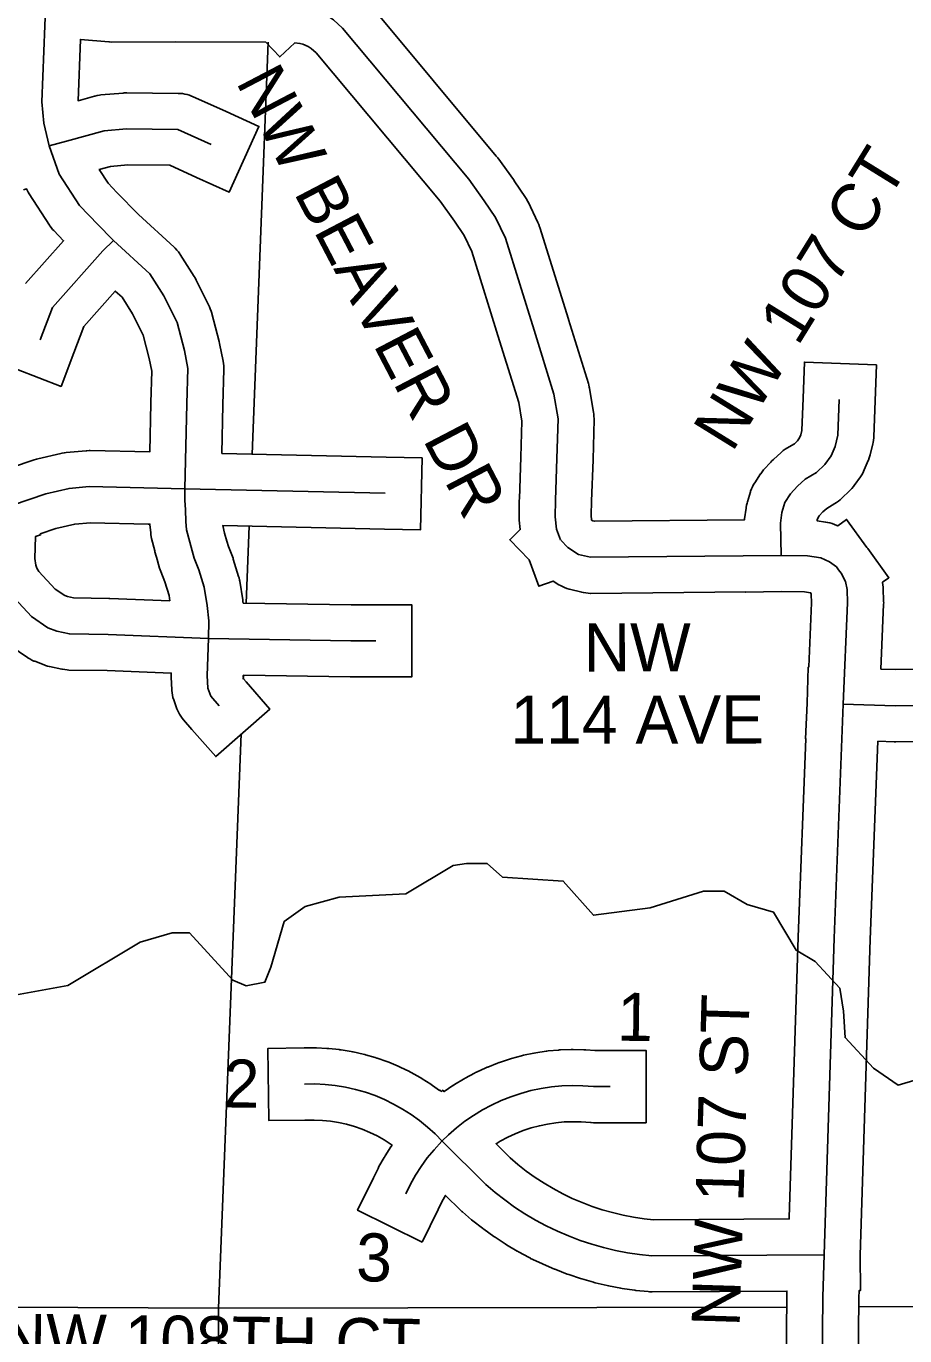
# Model space of a CAD drawing. Extents: x -1403959 to 81668, y -1400582 to 11018.
# Drawn here: x 6398.9 to 6469.6, y 9402.8 to 9508.2 of the extents above; entities that cross this region are included whole.
import ezdxf

# ---------------------------------------------------------------- set-up
doc = ezdxf.new("R2010")
doc.units = 0
for name, color, linetype in [('tdCiCoBndryTxt', 7, 'Continuous'), ('tdCiRROwnerTxt', 7, 'Continuous'), ('tdCiSectLine', 7, 'Continuous'), ('tdCoCityStreetMajor', 7, 'Continuous'), ('tdCoSectNmbr', 7, 'Continuous'), ('tdCoSurfBitum', 7, 'Continuous')]:
    doc.layers.add(name, color=color, linetype=linetype)

msp = doc.modelspace()

# ---------------------------------------------------------------- linework, layer by layer
at = {"layer": 'tdCiCoBndryTxt'}
for points in [[(6441.88, 9466.82), (6441.56, 9467.69), (6441.46, 9468.69), (6441.48, 9470.01), (6441.61, 9473.37), (6441.7, 9476.58), (6441.36, 9478.55), (6439.76, 9483.71), (6437.47, 9491.1), (6436.67, 9492.76), (6435.76, 9494.12), (6434.5, 9495.86), (6424.33, 9508.02), (6423.62, 9508.68), (6422.96, 9509.1), (6422.04, 9509.52), (6421.39, 9509.64), (6420.54, 9509.76), (6419.42, 9509.79)], [(6384.66, 9472.01), (6386.65, 9471.99), (6388.8, 9472.01), (6390.08, 9472.23), (6391.65, 9472.63), (6393.32, 9472.23), (6394.13, 9471.9), (6395.08, 9471.2), (6395.65, 9470.58), (6396.25, 9469.68), (6396.41, 9469.15), (6400.46, 9470.53)], [(6400.46, 9470.53), (6402.33, 9470.97), (6403.95, 9471.11), (6411.66, 9470.94)], [(6413.56, 9458.89), (6413.59, 9460.3), (6413.45, 9461.53), (6413.21, 9463.02), (6412.78, 9464.41), (6412.4, 9465.35), (6412.23, 9465.94), (6412.04, 9466.63), (6411.79, 9467.64), (6411.73, 9468.31), (6411.69, 9469.24), (6411.65, 9470.02), (6411.66, 9470.94)], [(6411.66, 9470.94), (6427.78, 9470.58)], [(6396.41, 9469.15), (6396.58, 9468.58), (6396.73, 9467.39), (6396.66, 9465.15), (6396.82, 9464.07), (6397.11, 9463.29), (6397.59, 9462.52), (6399.3, 9460.66), (6400.62, 9459.75), (6401.35, 9459.47), (6402.36, 9459.25), (6405.48, 9459.21), (6413.56, 9458.89), (6425.02, 9458.71), (6427.02, 9458.71)], [(6441.91, 9466.79), (6442.48, 9466.2), (6443.33, 9465.66), (6444.31, 9465.42), (6459.65, 9465.57)], [(6459.65, 9465.57), (6459.65, 9465.57), (6461.78, 9465.53), (6462.84, 9465.38), (6463.56, 9465.07), (6464.11, 9464.65), (6464.28, 9464.42)], [(6462.7, 9355.97), (6462.76, 9370.95), (6462.83, 9386.18), (6463.01, 9405.89), (6463.92, 9434.76), (6464.66, 9453.59), (6465.01, 9461.76), (6464.97, 9462.84), (6464.83, 9463.48), (6464.48, 9464.15), (6464.28, 9464.42)], [(6414.4, 9453.48), (6413.73, 9454.24), (6413.5, 9454.89), (6413.45, 9455.91), (6413.56, 9458.89)], [(6464.66, 9453.59), (6468.83, 9453.48), (6477.61, 9453.62), (6486.02, 9453.71), (6487.09, 9453.44), (6487.3, 9453.29)], [(6421.28, 9423.02), (6422.11, 9423.04), (6422.94, 9423), (6423.76, 9422.91), (6424.57, 9422.78), (6425.38, 9422.6), (6426.18, 9422.37), (6426.96, 9422.1), (6427.72, 9421.78), (6428.46, 9421.42), (6429.18, 9421.02), (6429.88, 9420.57), (6430.55, 9420.09), (6431.19, 9419.57), (6431.8, 9419.01), (6432.38, 9418.41), (6435.87, 9414.95), (6436.62, 9414.31), (6437.4, 9413.7), (6438.2, 9413.13), (6439.03, 9412.59), (6439.88, 9412.08), (6440.75, 9411.62), (6441.64, 9411.19), (6442.55, 9410.8), (6443.47, 9410.45), (6444.41, 9410.14), (6445.36, 9409.87), (6446.32, 9409.64), (6447.29, 9409.45), (6448.26, 9409.31), (6449.25, 9409.2)], [(6432.35, 9418.44), (6432.88, 9418.95), (6433.51, 9419.51), (6434.18, 9420.03), (6434.88, 9420.51), (6435.6, 9420.95), (6436.34, 9421.34), (6437.11, 9421.7), (6437.89, 9422.01), (6438.69, 9422.28), (6439.51, 9422.5), (6440.34, 9422.67), (6441.17, 9422.8), (6442.01, 9422.88), (6442.86, 9422.91), (6443.7, 9422.89), (6444.54, 9422.83), (6445.89, 9422.83)], [(6429.43, 9414.2), (6429.81, 9414.96), (6430.22, 9415.69), (6430.68, 9416.4), (6431.17, 9417.09), (6431.71, 9417.74), (6432.35, 9418.44)], [(6449.25, 9409.2), (6463.12, 9409.29)]]:
    msp.add_lwpolyline(points, dxfattribs=at)
at = {"layer": 'tdCiRROwnerTxt'}
for points in [[(6405.79, 9491.03), (6404.68, 9492.17), (6403.18, 9493.73), (6401.54, 9496.26), (6400.73, 9498.55), (6400.29, 9500.37), (6400.14, 9502.07), (6400.45, 9510.23)], [(6400.73, 9498.55), (6402.13, 9498.91), (6405.15, 9499.74), (6406.95, 9499.9), (6411.08, 9499.86), (6413.77, 9498.65)], [(6400, 9482.93), (6401, 9485.52), (6405.05, 9490.1), (6405.9, 9490.93)], [(6411.66, 9470.94), (6411.81, 9477.78), (6411.89, 9480.63), (6411.61, 9482.06), (6411.02, 9484.31), (6409.97, 9486.46), (6408.83, 9488.24), (6405.9, 9490.93), (6405.79, 9491.03)], [(6459.65, 9465.57), (6459.6, 9468.17), (6459.71, 9469.04), (6459.95, 9469.82), (6460.42, 9470.53), (6460.97, 9471.14), (6461.6, 9471.7), (6462.5, 9472.24), (6463.17, 9472.89), (6463.68, 9473.6), (6464.01, 9474.35), (6464.22, 9475.24), (6464.33, 9478.12)]]:
    msp.add_lwpolyline(points, dxfattribs=at)
at = {"layer": 'tdCiSectLine'}
for points in [[(6426.56, 9509.88), (6436.72, 9497.72), (6436.8, 9497.63), (6436.85, 9497.56), (6438.11, 9495.83), (6438.17, 9495.74), (6438.17, 9495.73), (6439.08, 9494.37), (6439.18, 9494.21), (6439.27, 9494.04), (6439.28, 9494.02), (6440.08, 9492.36), (6440.15, 9492.21), (6440.21, 9492.03), (6440.24, 9491.96), (6442.54, 9484.58), (6442.54, 9484.57), (6444.14, 9479.41), (6444.17, 9479.3), (6444.21, 9479.12), (6444.23, 9479.03), (6444.56, 9477.07), (6444.57, 9476.96), (6444.59, 9476.77), (6444.6, 9476.58), (6444.6, 9476.5), (6444.51, 9473.29), (6444.51, 9473.26), (6444.38, 9469.93), (6444.37, 9468.81), (6444.4, 9468.42), (6444.49, 9468.37), (6444.65, 9468.33), (6456.71, 9468.45), (6456.72, 9468.52), (6456.83, 9469.39), (6456.83, 9469.42), (6456.86, 9469.61), (6456.91, 9469.79), (6456.94, 9469.9), (6457.18, 9470.68), (6457.2, 9470.75), (6457.27, 9470.93), (6457.35, 9471.1), (6457.44, 9471.27), (6457.53, 9471.42), (6458, 9472.13), (6458.01, 9472.14), (6458.12, 9472.3), (6458.24, 9472.45), (6458.27, 9472.48), (6458.82, 9473.09), (6458.92, 9473.19), (6459.04, 9473.3), (6459.67, 9473.87), (6459.69, 9473.89), (6459.83, 9474.01), (6459.99, 9474.12), (6460.11, 9474.2), (6460.73, 9474.56), (6460.97, 9474.79), (6461.14, 9475.03), (6461.24, 9475.27), (6461.33, 9475.64), (6461.43, 9478.23), (6461.53, 9481.13), (6467.33, 9480.91), (6467.23, 9478.01), (6467.12, 9475.13), (6467.12, 9475.05), (6467.1, 9474.86), (6467.07, 9474.67), (6467.04, 9474.56), (6466.83, 9473.67), (6466.81, 9473.6), (6466.75, 9473.42), (6466.69, 9473.24), (6466.67, 9473.21), (6466.35, 9472.46), (6466.29, 9472.32), (6466.2, 9472.15), (6466.1, 9471.99), (6466.04, 9471.91), (6465.53, 9471.2), (6465.47, 9471.12), (6465.35, 9470.97), (6465.22, 9470.83), (6465.18, 9470.79), (6464.51, 9470.15), (6464.41, 9470.06), (6464.27, 9469.94), (6464.11, 9469.83), (6463.99, 9469.75), (6463.33, 9469.36), (6463.02, 9469.08), (6462.72, 9468.75), (6462.6, 9468.57), (6462.56, 9468.43), (6462.55, 9468.36), (6463.24, 9468.26), (6463.4, 9468.23), (6463.59, 9468.19), (6463.77, 9468.13), (6463.95, 9468.07), (6464, 9468.04), (6464.21, 9467.95), (6464.92, 9468.47), (6466.56, 9466.22), (6466.63, 9466.13), (6468.34, 9463.78), (6467.82, 9463.41), (6467.82, 9463.4), (6467.85, 9463.21), (6467.87, 9463.03), (6467.87, 9462.94), (6467.91, 9461.87), (6467.92, 9461.76), (6467.91, 9461.64), (6467.69, 9456.42), (6468.85, 9456.39), (6477.56, 9456.52)], [(6430.76, 9410.31), (6425.55, 9412.87), (6426.83, 9415.48), (6427.2, 9416.24), (6427.2, 9416.24), (6427.28, 9416.38), (6427.69, 9417.12), (6427.71, 9417.14), (6427.78, 9417.26), (6428.23, 9417.97), (6428.26, 9418.01), (6428.33, 9418.1), (6428.33, 9418.11), (6428.25, 9418.17), (6427.69, 9418.53), (6427.12, 9418.85), (6426.53, 9419.14), (6425.92, 9419.39), (6425.3, 9419.61), (6424.67, 9419.79), (6424.02, 9419.93), (6423.38, 9420.03), (6422.72, 9420.1), (6422.06, 9420.13), (6421.32, 9420.12), (6418.42, 9420.09), (6418.34, 9425.89), (6421.25, 9425.93), (6422.07, 9425.94), (6422.11, 9425.94), (6422.24, 9425.93), (6423.07, 9425.9), (6423.13, 9425.89), (6423.24, 9425.88), (6424.06, 9425.8), (6424.14, 9425.79), (6424.23, 9425.78), (6425.04, 9425.64), (6425.14, 9425.63), (6425.21, 9425.61), (6426.01, 9425.43), (6426.13, 9425.4), (6426.18, 9425.39), (6426.97, 9425.16), (6427.11, 9425.12), (6427.13, 9425.11), (6427.91, 9424.84), (6428.07, 9424.78), (6428.07, 9424.78), (6428.83, 9424.46), (6428.99, 9424.39), (6429.73, 9424.03), (6429.75, 9424.02), (6429.88, 9423.95), (6430.6, 9423.55), (6430.64, 9423.53), (6430.75, 9423.46), (6431.44, 9423.02), (6431.49, 9422.99), (6431.58, 9422.92), (6432.16, 9422.51), (6432.19, 9422.54), (6432.3, 9422.44), (6432.41, 9422.54), (6432.53, 9422.41), (6432.53, 9422.42), (6433.23, 9422.9), (6433.26, 9422.92), (6433.37, 9422.98), (6434.09, 9423.42), (6434.15, 9423.46), (6434.23, 9423.51), (6434.98, 9423.9), (6435.06, 9423.95), (6435.12, 9423.98), (6435.89, 9424.33), (6436, 9424.38), (6436.04, 9424.4), (6436.82, 9424.71), (6436.96, 9424.76), (6436.98, 9424.76), (6437.78, 9425.03), (6437.94, 9425.08), (6438.75, 9425.3), (6438.76, 9425.3), (6438.91, 9425.34), (6439.74, 9425.51), (6439.77, 9425.52), (6439.9, 9425.54), (6440.74, 9425.67), (6440.79, 9425.67), (6440.9, 9425.69), (6441.74, 9425.76), (6441.82, 9425.77), (6441.9, 9425.77), (6442.75, 9425.81), (6442.86, 9425.81), (6442.91, 9425.81), (6443.76, 9425.79), (6443.89, 9425.79), (6443.92, 9425.78), (6444.65, 9425.73), (6445.89, 9425.73), (6448.79, 9425.73), (6448.79, 9419.92), (6445.89, 9419.92), (6444.54, 9419.92), (6444.35, 9419.93), (6444.32, 9419.93), (6443.56, 9419.99), (6442.88, 9420), (6442.2, 9419.98), (6441.52, 9419.91), (6440.85, 9419.81), (6440.19, 9419.67), (6439.53, 9419.5), (6438.89, 9419.28), (6438.25, 9419.03), (6437.64, 9418.75), (6437.04, 9418.43), (6436.7, 9418.22), (6437.84, 9417.09), (6438.46, 9416.56), (6439.14, 9416.03), (6439.84, 9415.52), (6440.57, 9415.05), (6441.31, 9414.61), (6442.07, 9414.2), (6442.84, 9413.83), (6443.64, 9413.49), (6444.44, 9413.18), (6445.26, 9412.91), (6446.09, 9412.68), (6446.93, 9412.48), (6447.78, 9412.31), (6448.63, 9412.19), (6449.39, 9412.11), (6460.31, 9412.18), (6460.31, 9412.28), (6461.02, 9434.85), (6461.02, 9434.87), (6461.65, 9450.82), (6461.63, 9450.82), (6461.76, 9453.69), (6461.83, 9456.57), (6461.87, 9456.57), (6461.87, 9456.61), (6461.88, 9456.61), (6462.11, 9461.77), (6462.08, 9462.45), (6462.08, 9462.47), (6462.03, 9462.57), (6461.55, 9462.63), (6459.66, 9462.67), (6456.81, 9462.61), (6456.81, 9462.64), (6444.34, 9462.52), (6444.31, 9462.52), (6444.12, 9462.53), (6443.93, 9462.55), (6443.74, 9462.58), (6443.61, 9462.61), (6442.63, 9462.85), (6442.58, 9462.86), (6442.4, 9462.92), (6442.22, 9462.98), (6442.05, 9463.06), (6441.88, 9463.15), (6441.77, 9463.22), (6441.3, 9463.51), (6440.16, 9463.09), (6439.37, 9465.23), (6437.81, 9466.83), (6438.65, 9467.65), (6438.57, 9468.42), (6438.57, 9468.5), (6438.56, 9468.69), (6438.56, 9468.72), (6438.57, 9470.03), (6438.58, 9470.12), (6438.71, 9473.47), (6438.79, 9476.38), (6438.54, 9477.88), (6436.99, 9482.85), (6434.76, 9490.03), (6434.14, 9491.32), (6433.37, 9492.47), (6432.21, 9494.08), (6422.23, 9506.01), (6421.83, 9506.37), (6421.57, 9506.54), (6421.15, 9506.73), (6420.91, 9506.78), (6420.51, 9506.83), (6419.29, 9505.69), (6418.16, 9506.89), (6410.89, 9506.92), (6405.78, 9506.89), (6405.77, 9506.89), (6405.58, 9506.9), (6405.52, 9506.9), (6403.24, 9507.1), (6403.05, 9502.17), (6404.38, 9502.54), (6404.4, 9502.54), (6404.58, 9502.59), (6404.77, 9502.62), (6404.89, 9502.63), (6406.69, 9502.79), (6406.76, 9502.8), (6406.95, 9502.8), (6406.98, 9502.8), (6411.11, 9502.76), (6411.27, 9502.76), (6411.46, 9502.74), (6411.65, 9502.71), (6411.83, 9502.67), (6412.01, 9502.61), (6412.19, 9502.54), (6412.27, 9502.51), (6414.97, 9501.29), (6417.61, 9500.1), (6415.23, 9494.81), (6412.58, 9496), (6410.44, 9496.97), (6407.07, 9497), (6405.67, 9496.87), (6404.76, 9496.63), (6405.47, 9495.54), (6406.18, 9494.79), (6407.92, 9493.02), (6410.79, 9490.38), (6410.88, 9490.29), (6411.01, 9490.15), (6411.13, 9490), (6411.25, 9489.85), (6411.28, 9489.8), (6412.41, 9488.01), (6412.48, 9487.91), (6412.57, 9487.74), (6412.57, 9487.73), (6413.63, 9485.59), (6413.7, 9485.42), (6413.77, 9485.24), (6413.82, 9485.06), (6413.83, 9485.04), (6414.41, 9482.79), (6414.45, 9482.63), (6414.74, 9481.2), (6414.74, 9481.2), (6414.77, 9481.01), (6414.79, 9480.82), (6414.8, 9480.63), (6414.8, 9480.54), (6414.71, 9477.7), (6414.63, 9473.78), (6414.63, 9473.78), (6414.63, 9473.78), (6427.85, 9473.49), (6430.75, 9473.42), (6430.62, 9467.62), (6427.72, 9467.68), (6414.7, 9467.97), (6414.85, 9467.37), (6415.03, 9466.73), (6415.15, 9466.3), (6415.48, 9465.48), (6415.53, 9465.34), (6415.55, 9465.27), (6415.98, 9463.88), (6416.01, 9463.77), (6416.06, 9463.59), (6416.07, 9463.49), (6416.32, 9462), (6416.33, 9461.91), (6416.33, 9461.86), (6416.35, 9461.74), (6425.04, 9461.61), (6427.02, 9461.61), (6429.92, 9461.61), (6429.92, 9455.8), (6427.02, 9455.8), (6425.02, 9455.8), (6424.97, 9455.8), (6416.4, 9455.94), (6416.4, 9455.92), (6416.35, 9455.92), (6416.37, 9455.64), (6416.59, 9455.39), (6418.5, 9453.21), (6414.13, 9449.39), (6412.22, 9451.57), (6411.55, 9452.33), (6411.43, 9452.48), (6411.32, 9452.63), (6411.22, 9452.79), (6411.13, 9452.96), (6411.05, 9453.13), (6411.01, 9453.24), (6410.78, 9453.88), (6410.75, 9453.96), (6410.69, 9454.14), (6410.65, 9454.32), (6410.62, 9454.51), (6410.6, 9454.7), (6410.6, 9454.75), (6410.55, 9455.78), (6410.55, 9455.91), (6410.55, 9456.02), (6410.55, 9456.1), (6405.4, 9456.31), (6402.31, 9456.35), (6402.17, 9456.36), (6401.98, 9456.38), (6401.79, 9456.41), (6401.75, 9456.42), (6400.75, 9456.63), (6400.6, 9456.67), (6400.42, 9456.72), (6400.31, 9456.76), (6399.57, 9457.05), (6399.5, 9457.07), (6399.33, 9457.15), (6399.16, 9457.24), (6399, 9457.34), (6398.97, 9457.37), (6397.65, 9458.27)], [(6398.82, 9487.45), (6401.88, 9490.9), (6401.09, 9491.72), (6401, 9491.81), (6400.88, 9491.96), (6400.77, 9492.11), (6400.75, 9492.15), (6399.11, 9494.68), (6399.03, 9494.81), (6398.94, 9494.97), (6398.9, 9495.07), (6398.66, 9495.01)], [(6397.7, 9472.65), (6399.52, 9473.27), (6399.53, 9473.28), (6399.71, 9473.33), (6399.8, 9473.35), (6401.67, 9473.79), (6401.77, 9473.81), (6401.95, 9473.84), (6402.08, 9473.86), (6403.7, 9474), (6403.77, 9474), (6403.95, 9474.01), (6404.02, 9474.01), (6408.82, 9473.91), (6408.91, 9477.84), (6408.91, 9477.87), (6408.98, 9480.39), (6408.78, 9481.41), (6408.29, 9483.29), (6407.43, 9485.03), (6406.59, 9486.36), (6406.05, 9486.85), (6403.52, 9484), (6402.71, 9481.89), (6401.68, 9479.18), (6396.26, 9481.26)], [(6410.45, 9461.91), (6410.38, 9462.36), (6410.04, 9463.44), (6409.71, 9464.27), (6409.66, 9464.42), (6409.62, 9464.54), (6409.45, 9465.13), (6409.44, 9465.16), (6409.24, 9465.86), (6409.24, 9465.88), (6409.23, 9465.93), (6408.97, 9466.93), (6408.94, 9467.07), (6408.91, 9467.26), (6408.9, 9467.4), (6408.84, 9468.06), (6408.84, 9468.1), (6408.7, 9468.1), (6408.7, 9468.1), (6404.05, 9468.2), (6402.79, 9468.09), (6401.26, 9467.74), (6400, 9467.31), (6400.03, 9467.22), (6399.62, 9467.09), (6399.56, 9465.32), (6399.65, 9464.8), (6399.73, 9464.56), (6399.9, 9464.29), (6401.22, 9462.87), (6401.98, 9462.34), (6402.19, 9462.26), (6402.69, 9462.15), (6405.53, 9462.11), (6405.6, 9462.11), (6410.45, 9461.91)], [(6477.64, 9450.72), (6468.88, 9450.58), (6468.83, 9450.58), (6468.76, 9450.58), (6467.45, 9450.62), (6466.82, 9434.66), (6466.02, 9409.25), (6466.04, 9406.41), (6465.93, 9406.41), (6465.91, 9405.83), (6465.73, 9386.16)], [(6459.93, 9386.21), (6460.11, 9405.92), (6460.11, 9405.98), (6460.12, 9406.37), (6449.27, 9406.3), (6449.25, 9406.3), (6449.06, 9406.31), (6448.94, 9406.32), (6447.96, 9406.42), (6447.89, 9406.43), (6447.84, 9406.44), (6446.86, 9406.58), (6446.74, 9406.6), (6445.77, 9406.79), (6445.75, 9406.79), (6445.65, 9406.82), (6444.69, 9407.04), (6444.61, 9407.06), (6444.56, 9407.08), (6443.61, 9407.35), (6443.5, 9407.38), (6442.56, 9407.69), (6442.54, 9407.7), (6442.44, 9407.74), (6441.52, 9408.09), (6441.44, 9408.12), (6441.4, 9408.13), (6440.49, 9408.52), (6440.38, 9408.58), (6439.49, 9409), (6439.47, 9409.02), (6439.38, 9409.06), (6438.51, 9409.53), (6438.43, 9409.57), (6438.4, 9409.59), (6437.55, 9410.09), (6437.45, 9410.16), (6436.62, 9410.7), (6436.59, 9410.72), (6436.52, 9410.77), (6435.71, 9411.34), (6435.64, 9411.4), (6435.61, 9411.42), (6434.84, 9412.03), (6434.74, 9412.11), (6433.99, 9412.75), (6433.96, 9412.77), (6433.83, 9412.89), (6432.64, 9414.07), (6432.37, 9413.6), (6432.04, 9412.92), (6430.76, 9410.31)]]:
    msp.add_lwpolyline(points, dxfattribs=at)
at = {"layer": 'tdCoCityStreetMajor'}
for points in [[(6418.37, 9506.89), (6417.06, 9473.72)], [(6416.84, 9467.93), (6416.59, 9461.74)], [(6416.36, 9455.94), (6416.35, 9455.62)], [(6416.18, 9451.21), (6414.36, 9404.98)], [(6368.99, 9405.2), (6414.36, 9404.98)], [(6414.36, 9404.98), (6414.32, 9358.83)], [(6414.36, 9404.98), (6460.07, 9405.08)], [(6465.88, 9405.1), (6511.21, 9405.21)]]:
    msp.add_lwpolyline(points, dxfattribs=at)
at = {"layer": 'tdCoSurfBitum'}
msp.add_lwpolyline([(6470.6, 9423.39), (6469.07, 9422.93), (6467.09, 9424.31), (6464.81, 9426.77), (6464.67, 9428.9), (6464.37, 9430.74), (6462.39, 9432.88), (6460.87, 9433.8), (6459.05, 9436.86), (6456.91, 9437.48), (6455.08, 9438.56), (6453.4, 9438.56), (6449.12, 9437.21), (6444.54, 9436.61), (6442.11, 9439.37), (6437.22, 9439.69), (6436, 9440.77), (6434.32, 9440.77), (6433.25, 9440.62), (6429.43, 9438.35), (6424.08, 9438.06), (6421.33, 9437.31), (6419.65, 9436.1), (6418.57, 9432.44), (6418.1, 9431.22), (6416.58, 9430.92), (6415.51, 9431.38), (6412.01, 9435.21), (6410.64, 9435.21), (6408.04, 9434.46), (6402.22, 9430.97), (6398.1, 9430.22)], dxfattribs=at)

# ---------------------------------------------------------------- texts
at = {"layer": 'tdCoSectNmbr'}
for s, height, rotation, p in [('NW BEAVER DR', 3.8691, 297.6075, (6415.72, 9503.69)), ('NW 107 CT', 3.869, 58.2602, (6455.71, 9473.79)), ('NW ', 3.869, 0.0484, (6443.76, 9456.23)), ('114 AVE', 3.869, 0.0484, (6437.86, 9450.42)), ('1', 3.87, 359.2411, (6446.43, 9426.52)), ('NW 107 ST', 3.869, 88.2482, (6456.31, 9403.46)), ('2', 3.87, 359.2411, (6414.75, 9421.15)), ('3', 3.87, 359.2411, (6425.42, 9407.16)), ('1. NW 108TH CT', 3.8691, 359.2411, (6390.96, 9400.78))]:
    msp.add_text(s, height=height, rotation=rotation, dxfattribs=at).set_placement(p)

doc.saveas('drawing.dxf')
